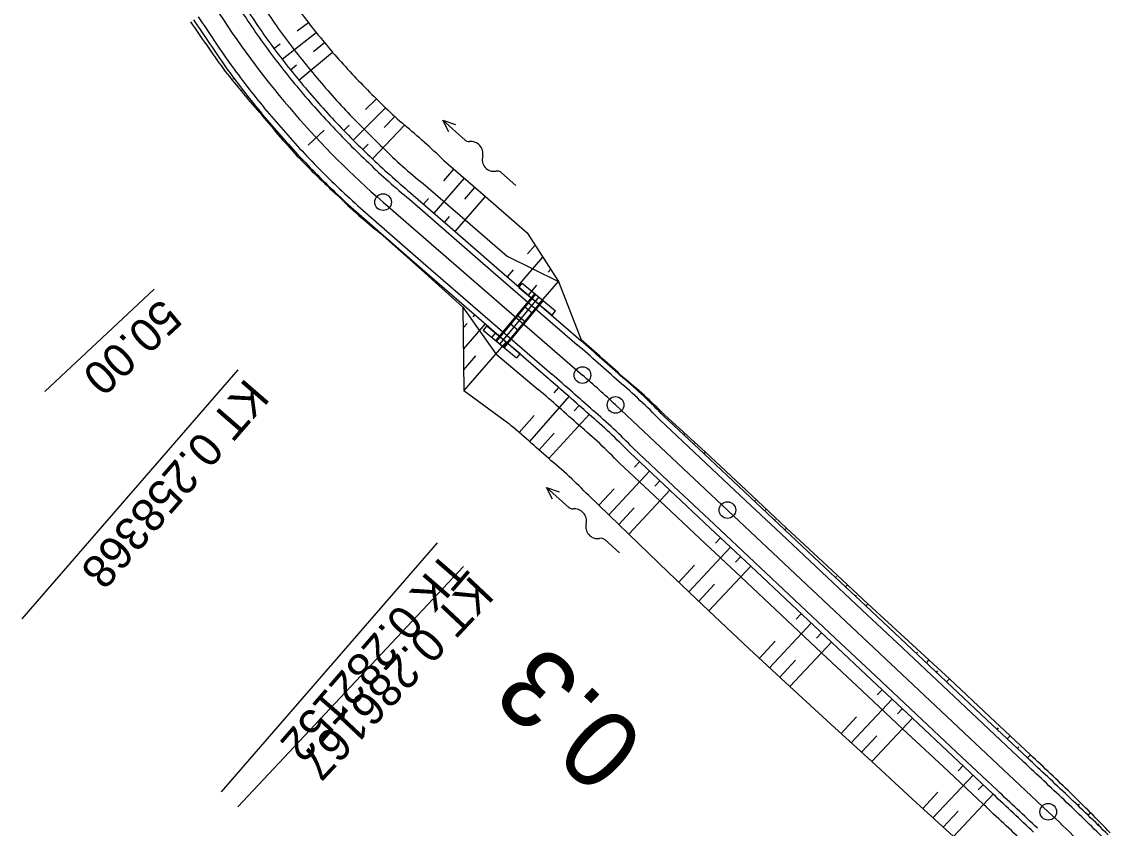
# Model space of a CAD drawing. Extents: x -481645 to -478728, y -1113199 to -1110710.
# Drawn here: x -481570.3 to -481472.2, y -1112825.6 to -1112752.9 of the extents above; entities that cross this region are included whole.
import ezdxf

# ---------------------------------------------------------------- set-up
doc = ezdxf.new("R2010")
doc.units = 0
for name, color, linetype in [('CP14_HECTOMETRY', 7, 'Continuous'), ('CP14_HLBODY', 7, 'Continuous'), ('CP14_KORUNA', 7, 'Continuous'), ('CP14_VOZOVKA', 7, 'Continuous'), ('Vrstva 41', 7, 'Continuous'), ('Vrstva 42', 7, 'Continuous'), ('Vrstva 43', 7, 'Continuous'), ('Vrstva 44', 7, 'Continuous'), ('Vrstva 45', 7, 'Continuous'), ('Vrstva 46', 7, 'Continuous'), ('Vrstva 47', 7, 'Continuous'), ('Vrstva 48', 7, 'Continuous'), ('Vrstva 49', 7, 'Continuous'), ('Vrstva 50', 7, 'Continuous'), ('Vrstva 51', 7, 'Continuous')]:
    doc.layers.add(name, color=color, linetype=linetype)

# ---------------------------------------------------------------- blocks, each defined once
blk = doc.blocks.new('A$C246')
at = {"layer": 'CP14_KORUNA'}
for p, q in [((-2.649, 2.739), (-3.184, -1.124)), ((-2.154, 2.671), (-2.689, -1.192)), ((-2.154, 2.671), (-2.649, 2.739)), ((2.303, 2.053), (1.768, -1.81)), ((2.799, 1.985), (2.263, -1.878)), ((2.303, 2.053), (2.799, 1.985)), ((-2.862, 1.204), (-2.972, 0.412)), ((2.586, 0.449), (-2.862, 1.204)), ((2.6, 0.548), (-2.848, 1.303)), ((-1.858, 1.166), (-1.995, 0.175)), ((-0.867, 1.029), (-1.004, 0.038)), ((2.462, -0.442), (-2.985, 0.313)), ((2.476, -0.343), (-2.972, 0.412)), ((2.531, 0.053), (-2.917, 0.808)), ((0.123, 0.891), (-0.014, -0.099)), ((1.114, 0.754), (0.977, -0.236)), ((2.105, 0.617), (1.967, -0.373)), ((-2.689, -1.192), (-3.184, -1.124)), ((1.768, -1.81), (2.263, -1.878))]:
    blk.add_line(p, q, dxfattribs=at)
blk = doc.blocks.new('A$C70B')
at = {"layer": 'CP14_HLBODY'}
for p, q in [((0.869, 0.002), (-0.869, -0.002)), ((6.861, 0.426), (7.971, -0.002)), ((7.971, -0.002), (5.275, -0.002)), ((7.971, -0.002), (6.862, -0.478))]:
    blk.add_line(p, q, dxfattribs=at)
for centre, radius, start, end in [((0.872, 0.584), 0.582, 269.69241, 322.79009), ((2.168, -0.416), 1.055, 24.40393, 142.08362), ((4.08, 0.589), 1.109, 210.88731, 317.37071), ((5.319, -0.636), 0.636, 85.97658, 131.72478)]:
    blk.add_arc(centre, radius, start, end, dxfattribs=at)

msp = doc.modelspace()

# ---------------------------------------------------------------- linework, layer by layer
at = {"layer": 'Vrstva 41'}
for p, q in [((-481537.776, -1112769.132), (-481519.807, -1112784.715)), ((-481516.827, -1112787.405), (-481477.825, -1112824.07))]:
    msp.add_line(p, q, dxfattribs=at)
for centre, radius, start, end in [((-481485.364, -1112708.692), 80, 212.88401, 229.06929), ((-481585.322, -1112860.265), 100, 46.76885, 49.06923), ((-481614.814, -1112969.79), 200, 44.72835, 46.76892)]:
    msp.add_arc(centre, radius, start, end, dxfattribs=at)
at = {"layer": 'Vrstva 42'}
for p, q in [((-481532.327, -1112765.34), (-481528.554, -1112768.62)), ((-481528.554, -1112768.62), (-481524.78, -1112771.901)), ((-481538.035, -1112771.923), (-481534.3, -1112775.247)), ((-481524.78, -1112771.901), (-481521.959, -1112776.28)), ((-481534.3, -1112775.247), (-481530.582, -1112778.592)), ((-481521.959, -1112776.28), (-481519.913, -1112781.552)), ((-481530.582, -1112778.592), (-481530.492, -1112786.119)), ((-481530.492, -1112786.119), (-481526.444, -1112789.083)), ((-481512.409, -1112788.301), (-481508.713, -1112791.67)), ((-481508.713, -1112791.67), (-481505.062, -1112795.085)), ((-481505.062, -1112795.085), (-481501.41, -1112798.501)), ((-481519.244, -1112795.572), (-481515.641, -1112799.039)), ((-481515.641, -1112799.039), (-481512.038, -1112802.506)), ((-481501.41, -1112798.501), (-481497.759, -1112801.917)), ((-481497.759, -1112801.917), (-481494.097, -1112805.322)), ((-481512.038, -1112802.506), (-481508.429, -1112805.967)), ((-481508.429, -1112805.967), (-481504.782, -1112809.388)), ((-481494.097, -1112805.322), (-481490.419, -1112808.709)), ((-481490.419, -1112808.709), (-481486.741, -1112812.097)), ((-481504.782, -1112809.388), (-481501.108, -1112812.779)), ((-481501.108, -1112812.779), (-481497.425, -1112816.162)), ((-481486.741, -1112812.097), (-481483.088, -1112815.51)), ((-481483.088, -1112815.51), (-481479.436, -1112818.925)), ((-481497.425, -1112816.162), (-481493.742, -1112819.544)), ((-481493.742, -1112819.544), (-481490.06, -1112822.927)), ((-481490.06, -1112822.927), (-481486.377, -1112826.309))]:
    msp.add_line(p, q, dxfattribs=at)
for centre, radius, start, end in [((-481486.242, -1112707.579), 73.85, 217.01304, 220.59469), ((-481350.431, -1112613.656), 247.556, 214.22169, 215.40998), ((-481486.67, -1112707.245), 73.745, 221.00844, 224.59068), ((-481487.247, -1112706.347), 82.425, 218.00289, 221.58626), ((-481486.756, -1112707.331), 73.623, 224.58963, 228.17187), ((-481484.865, -1112709.266), 82.354, 218.96666, 222.5478), ((-481580.231, -1112815.458), 69.33, 46.29394, 50.2025), ((-481486.258, -1112707.808), 82.339, 223.95073, 227.53213), ((-481512.724, -1112739.479), 41.15, 224.93972, 232.03986), ((-481722.285, -1113012.235), 306.87, 47.79467, 48.74043), ((-481548.587, -1112824.453), 51.145, 44.97905, 50.61345), ((-481707.446, -1112998.87), 277.079, 48.22374, 49.21263), ((-481552.347, -1112827.77), 46.18, 44.20553, 50.3015), ((-481896.559, -1113261.065), 607.848, 46.195939, 46.667622), ((-481617.817, -1112966.825), 202.563, 44.05596, 45.48866)]:
    msp.add_arc(centre, radius, start, end, dxfattribs=at)
at = {"layer": 'Vrstva 43'}
for p, q in [((-481534.163, -1112767.458), (-481530.385, -1112770.732)), ((-481530.385, -1112770.732), (-481526.607, -1112774.008)), ((-481526.607, -1112774.008), (-481521.968, -1112776.289)), ((-481530.582, -1112778.592), (-481527.62, -1112782.807)), ((-481527.62, -1112782.807), (-481523.785, -1112786.017)), ((-481516.486, -1112792.638), (-481512.839, -1112796.058)), ((-481512.839, -1112796.058), (-481509.192, -1112799.479)), ((-481509.192, -1112799.479), (-481505.545, -1112802.899)), ((-481505.545, -1112802.899), (-481501.898, -1112806.32)), ((-481501.898, -1112806.32), (-481498.251, -1112809.74)), ((-481498.251, -1112809.74), (-481494.604, -1112813.161)), ((-481494.604, -1112813.161), (-481490.957, -1112816.581)), ((-481490.957, -1112816.581), (-481487.31, -1112820.002)), ((-481487.31, -1112820.002), (-481483.663, -1112823.422))]:
    msp.add_line(p, q, dxfattribs=at)
for centre, radius, start, end in [((-481359.019, -1112622.811), 229.121, 213.57263, 214.77486), ((-481485.378, -1112708.674), 76.373, 215.93149, 219.51248), ((-481485.38, -1112708.675), 76.372, 219.51248, 223.09347), ((-481485.38, -1112708.676), 76.37, 223.09328, 226.67427), ((-481510.615, -1112737.399), 38.185, 224.64768, 231.92493), ((-481712.956, -1113004.826), 289.246, 48.18474, 49.15491), ((-481551.184, -1112826.104), 48.208, 43.96444, 49.8599), ((-481885.088, -1113255.041), 589.438, 46.590286, 47.075792)]:
    msp.add_arc(centre, radius, start, end, dxfattribs=at)
at = {"layer": 'Vrstva 44'}
for p, q in [((-481535.069, -1112768.502), (-481531.291, -1112771.778)), ((-481538.017, -1112771.902), (-481534.239, -1112775.177)), ((-481531.291, -1112771.778), (-481527.514, -1112775.053)), ((-481534.239, -1112775.177), (-481530.462, -1112778.453)), ((-481527.514, -1112775.053), (-481523.736, -1112778.329)), ((-481530.462, -1112778.453), (-481526.684, -1112781.729)), ((-481523.736, -1112778.329), (-481519.959, -1112781.605)), ((-481526.684, -1112781.729), (-481522.907, -1112785.004)), ((-481512.493, -1112788.391), (-481508.85, -1112791.816)), ((-481515.576, -1112791.67), (-481511.933, -1112795.094)), ((-481508.85, -1112791.816), (-481505.208, -1112795.241)), ((-481511.933, -1112795.094), (-481508.29, -1112798.519)), ((-481505.208, -1112795.241), (-481501.565, -1112798.665)), ((-481508.29, -1112798.519), (-481504.647, -1112801.944)), ((-481501.565, -1112798.665), (-481497.922, -1112802.09)), ((-481504.647, -1112801.944), (-481501.004, -1112805.369)), ((-481497.922, -1112802.09), (-481494.279, -1112805.515)), ((-481501.004, -1112805.369), (-481497.361, -1112808.793)), ((-481494.279, -1112805.515), (-481490.636, -1112808.939)), ((-481497.361, -1112808.793), (-481493.718, -1112812.218)), ((-481490.636, -1112808.939), (-481486.993, -1112812.364)), ((-481493.718, -1112812.218), (-481490.075, -1112815.643)), ((-481486.993, -1112812.364), (-481483.35, -1112815.789)), ((-481490.075, -1112815.643), (-481486.432, -1112819.067)), ((-481483.35, -1112815.789), (-481479.707, -1112819.213)), ((-481486.432, -1112819.067), (-481482.789, -1112822.492))]:
    msp.add_line(p, q, dxfattribs=at)
for centre, radius, start, end in [((-481356.707, -1112621.314), 233.25, 213.56104, 214.75986), ((-481349.276, -1112616.235), 246.75, 213.57731, 214.7658), ((-481485.364, -1112708.692), 77.75, 215.91428, 219.49527), ((-481485.364, -1112708.692), 82.25, 215.91429, 219.49528), ((-481485.364, -1112708.692), 77.75, 219.49527, 223.07626), ((-481485.364, -1112708.692), 82.25, 219.49527, 223.07626), ((-481485.364, -1112708.692), 77.75, 223.07626, 226.65725), ((-481485.364, -1112708.692), 82.25, 223.07626, 226.65725), ((-481471.078, -1112693.085), 98.906, 226.84374, 229.68534), ((-481473.983, -1112696.334), 99.049, 226.77607, 229.72318), ((-481720.909, -1113013.369), 306.75, 48.1273, 49.07316), ((-481714.943, -1113006.63), 293.25, 48.12705, 49.09141), ((-481549.251, -1112823.925), 51.125, 44.03073, 49.6659), ((-481550.775, -1112825.578), 48.875, 43.92904, 49.76221), ((-481893.49, -1113262.981), 606.75, 46.530039, 47.002514), ((-481887.327, -1113256.422), 593.25, 46.525047, 47.007617), ((-481614.814, -1112969.79), 202.25, 45.24988, 46.68226)]:
    msp.add_arc(centre, radius, start, end, dxfattribs=at)
at = {"layer": 'Vrstva 45'}
for p, q in [((-481535.396, -1112768.88), (-481531.619, -1112772.155)), ((-481537.689, -1112771.524), (-481533.912, -1112774.8)), ((-481531.619, -1112772.155), (-481527.841, -1112775.431)), ((-481533.912, -1112774.8), (-481530.134, -1112778.075)), ((-481527.841, -1112775.431), (-481524.064, -1112778.707)), ((-481530.134, -1112778.075), (-481526.357, -1112781.351)), ((-481524.064, -1112778.707), (-481520.286, -1112781.982)), ((-481526.357, -1112781.351), (-481522.579, -1112784.627)), ((-481512.836, -1112788.755), (-481509.193, -1112792.18)), ((-481515.233, -1112791.305), (-481511.59, -1112794.73)), ((-481509.193, -1112792.18), (-481505.55, -1112795.605)), ((-481511.59, -1112794.73), (-481507.947, -1112798.155)), ((-481505.55, -1112795.605), (-481501.907, -1112799.03)), ((-481507.947, -1112798.155), (-481504.304, -1112801.58)), ((-481501.907, -1112799.03), (-481498.264, -1112802.454)), ((-481504.304, -1112801.58), (-481500.661, -1112805.004)), ((-481498.264, -1112802.454), (-481494.621, -1112805.879)), ((-481500.661, -1112805.004), (-481497.018, -1112808.429)), ((-481494.621, -1112805.879), (-481490.978, -1112809.304)), ((-481497.018, -1112808.429), (-481493.375, -1112811.854)), ((-481490.978, -1112809.304), (-481487.335, -1112812.728)), ((-481493.375, -1112811.854), (-481489.732, -1112815.278)), ((-481487.335, -1112812.728), (-481483.692, -1112816.153)), ((-481489.732, -1112815.278), (-481486.089, -1112818.703)), ((-481483.692, -1112816.153), (-481480.049, -1112819.578)), ((-481486.089, -1112818.703), (-481482.446, -1112822.128))]:
    msp.add_line(p, q, dxfattribs=at)
for centre, radius, start, end in [((-481355.882, -1112620.749), 234.75, 213.56293, 214.76054), ((-481350.101, -1112616.8), 245.25, 213.57558, 214.76516), ((-481485.364, -1112708.692), 78.25, 215.91428, 219.49527), ((-481485.364, -1112708.692), 81.75, 215.91429, 219.49528), ((-481485.364, -1112708.692), 78.25, 219.49527, 223.07626), ((-481485.364, -1112708.692), 81.75, 219.49527, 223.07626), ((-481485.364, -1112708.692), 78.25, 223.07626, 226.65725), ((-481485.364, -1112708.692), 81.75, 223.07626, 226.65725), ((-481499.105, -1112724.5), 57.329, 225.80057, 230.72508), ((-481445.591, -1112664.522), 141.179, 227.22173, 229.28072), ((-481720.246, -1113012.62), 305.25, 48.12729, 49.07512), ((-481715.606, -1113007.379), 294.75, 48.12709, 49.08931), ((-481549.42, -1112824.109), 50.875, 44.01987, 49.67617), ((-481550.606, -1112825.394), 49.125, 43.94079, 49.75106), ((-481892.805, -1113262.252), 605.25, 46.529497, 47.003072), ((-481888.011, -1113257.15), 594.75, 46.525614, 47.007039), ((-481614.814, -1112969.79), 201.75, 45.24988, 46.68226)]:
    msp.add_arc(centre, radius, start, end, dxfattribs=at)
at = {"layer": 'Vrstva 46'}
for p, q in [((-481535.396, -1112768.88), (-481531.619, -1112772.155)), ((-481537.689, -1112771.524), (-481533.912, -1112774.8)), ((-481531.619, -1112772.155), (-481527.841, -1112775.431)), ((-481533.912, -1112774.8), (-481530.134, -1112778.075)), ((-481527.841, -1112775.431), (-481524.064, -1112778.707)), ((-481530.134, -1112778.075), (-481526.357, -1112781.351)), ((-481524.064, -1112778.707), (-481520.286, -1112781.982)), ((-481526.357, -1112781.351), (-481522.579, -1112784.627)), ((-481512.836, -1112788.755), (-481509.193, -1112792.18)), ((-481515.233, -1112791.305), (-481511.59, -1112794.73)), ((-481509.193, -1112792.18), (-481505.55, -1112795.605)), ((-481511.59, -1112794.73), (-481507.947, -1112798.155)), ((-481505.55, -1112795.605), (-481501.907, -1112799.03)), ((-481507.947, -1112798.155), (-481504.304, -1112801.58)), ((-481501.907, -1112799.03), (-481498.264, -1112802.454)), ((-481504.304, -1112801.58), (-481500.661, -1112805.004)), ((-481498.264, -1112802.454), (-481494.621, -1112805.879)), ((-481500.661, -1112805.004), (-481497.018, -1112808.429)), ((-481494.621, -1112805.879), (-481490.978, -1112809.304)), ((-481497.018, -1112808.429), (-481493.375, -1112811.854)), ((-481490.978, -1112809.304), (-481487.335, -1112812.728)), ((-481493.375, -1112811.854), (-481489.732, -1112815.278)), ((-481487.335, -1112812.728), (-481483.692, -1112816.153)), ((-481489.732, -1112815.278), (-481486.089, -1112818.703)), ((-481483.692, -1112816.153), (-481480.049, -1112819.578)), ((-481486.089, -1112818.703), (-481482.446, -1112822.128))]:
    msp.add_line(p, q, dxfattribs=at)
for centre, radius, start, end in [((-481355.882, -1112620.749), 234.75, 213.56293, 214.76054), ((-481350.101, -1112616.8), 245.25, 213.57558, 214.76516), ((-481485.364, -1112708.692), 78.25, 215.91428, 219.49527), ((-481485.364, -1112708.692), 81.75, 215.91429, 219.49528), ((-481485.364, -1112708.692), 78.25, 219.49527, 223.07626), ((-481485.364, -1112708.692), 81.75, 219.49527, 223.07626), ((-481485.364, -1112708.692), 78.25, 223.07626, 226.65725), ((-481485.364, -1112708.692), 81.75, 223.07626, 226.65725), ((-481499.105, -1112724.5), 57.329, 225.80057, 230.72508), ((-481445.591, -1112664.522), 141.179, 227.22173, 229.28072), ((-481720.246, -1113012.62), 305.25, 48.12729, 49.07512), ((-481715.606, -1113007.379), 294.75, 48.12709, 49.08931), ((-481549.42, -1112824.109), 50.875, 44.01987, 49.67617), ((-481550.606, -1112825.394), 49.125, 43.94079, 49.75106), ((-481892.805, -1113262.252), 605.25, 46.529497, 47.003072), ((-481888.011, -1113257.15), 594.75, 46.525614, 47.007039), ((-481614.814, -1112969.79), 201.75, 45.24988, 46.68226)]:
    msp.add_arc(centre, radius, start, end, dxfattribs=at)
at = {"layer": 'Vrstva 47'}
for p, q in [((-481544.53, -1112764.013), (-481543.07, -1112762.647)), ((-481558.409, -1112776.989), (-481568.27, -1112786.209))]:
    msp.add_line(p, q, dxfattribs=at)
at = {"layer": 'Vrstva 48'}
for p, q in [((-481550.879, -1112784.242), (-481570.337, -1112806.681)), ((-481532.91, -1112799.825), (-481552.368, -1112822.263)), ((-481530.526, -1112801.977), (-481550.869, -1112823.616))]:
    msp.add_line(p, q, dxfattribs=at)
for centre in [(-481537.776, -1112769.132), (-481519.807, -1112784.715), (-481516.827, -1112787.405), (-481477.825, -1112824.07)]:
    msp.add_circle(centre, 0.75, dxfattribs=at)
at = {"layer": 'Vrstva 49'}
msp.add_circle((-481506.749, -1112796.88), 0.75, dxfattribs=at)
at = {"layer": 'Vrstva 50'}
for p, q in [((-481545.51, -1112753.702), (-481544.509, -1112752.953)), ((-481546.878, -1112756.244), (-481543.793, -1112753.859)), ((-481547.613, -1112755.277), (-481547.062, -1112754.864)), ((-481544.057, -1112755.546), (-481543.063, -1112754.752)), ((-481545.362, -1112758.142), (-481542.319, -1112755.634)), ((-481546.128, -1112757.199), (-481545.59, -1112756.77)), ((-481539.35, -1112760.773), (-481538.372, -1112759.83)), ((-481540.47, -1112763.542), (-481537.545, -1112760.631)), ((-481537.674, -1112762.412), (-481536.706, -1112761.418)), ((-481541.32, -1112762.674), (-481540.824, -1112762.195)), ((-481538.729, -1112765.237), (-481535.855, -1112762.191)), ((-481539.606, -1112764.396), (-481539.124, -1112763.902)), ((-481532.302, -1112767.218), (-481531.384, -1112766.16)), ((-481533.18, -1112770.14), (-481530.44, -1112766.98)), ((-481531.291, -1112771.778), (-481528.554, -1112768.62)), ((-481530.414, -1112768.857), (-481529.497, -1112767.8)), ((-481534.124, -1112769.321), (-481533.672, -1112768.798)), ((-481532.236, -1112770.959), (-481531.783, -1112770.436)), ((-481524.761, -1112773.787), (-481524.075, -1112772.996)), ((-481525.625, -1112776.691), (-481523.37, -1112774.09)), ((-481526.569, -1112775.872), (-481526.008, -1112775.225)), ((-481522.896, -1112775.452), (-481522.665, -1112775.185)), ((-481523.736, -1112778.329), (-481521.959, -1112776.28)), ((-481524.681, -1112777.51), (-481523.904, -1112776.614)), ((-481519.014, -1112782.424), (-481518.994, -1112782.4)), ((-481518.974, -1112782.377), (-481518.974, -1112782.377)), ((-481518.065, -1112783.248), (-481518.029, -1112783.207)), ((-481517.107, -1112784.095), (-481517.092, -1112784.078)), ((-481517.076, -1112784.06), (-481517.076, -1112784.06)), ((-481516.16, -1112784.953), (-481516.133, -1112784.924)), ((-481511.583, -1112789.247), (-481511.534, -1112789.195)), ((-481511.485, -1112789.143), (-481511.485, -1112789.143)), ((-481510.672, -1112790.103), (-481510.561, -1112789.986)), ((-481509.761, -1112790.96), (-481509.699, -1112790.894)), ((-481509.637, -1112790.828), (-481509.637, -1112790.828)), ((-481508.85, -1112791.816), (-481508.713, -1112791.67)), ((-481504.297, -1112796.097), (-481504.223, -1112796.018)), ((-481504.149, -1112795.939), (-481504.149, -1112795.939)), ((-481503.386, -1112796.953), (-481503.236, -1112796.793)), ((-481502.475, -1112797.809), (-481502.399, -1112797.728)), ((-481502.323, -1112797.647), (-481502.323, -1112797.647)), ((-481501.565, -1112798.665), (-481501.41, -1112798.501)), ((-481497.011, -1112802.946), (-481496.927, -1112802.857)), ((-481496.843, -1112802.768), (-481496.843, -1112802.768)), ((-481496.1, -1112803.802), (-481495.928, -1112803.619)), ((-481495.189, -1112804.658), (-481495.101, -1112804.564)), ((-481495.012, -1112804.47), (-481495.012, -1112804.47)), ((-481494.279, -1112805.515), (-481494.097, -1112805.322)), ((-481489.725, -1112809.796), (-481489.612, -1112809.676)), ((-481489.5, -1112809.556), (-481489.5, -1112809.556)), ((-481488.814, -1112810.652), (-481488.58, -1112810.403)), ((-481487.903, -1112811.508), (-481487.782, -1112811.379)), ((-481487.661, -1112811.25), (-481487.661, -1112811.25)), ((-481486.993, -1112812.364), (-481486.741, -1112812.097)), ((-481482.439, -1112816.645), (-481482.307, -1112816.504)), ((-481482.175, -1112816.364), (-481482.175, -1112816.364)), ((-481481.528, -1112817.501), (-481481.262, -1112817.218)), ((-481480.617, -1112818.357), (-481480.483, -1112818.214)), ((-481480.349, -1112818.072), (-481480.349, -1112818.072)), ((-481479.707, -1112819.213), (-481479.436, -1112818.925)), ((-481475.144, -1112823.511), (-481475.027, -1112823.388)), ((-481474.91, -1112823.265), (-481474.91, -1112823.265)), ((-481474.233, -1112824.387), (-481474.015, -1112824.161)), ((-481473.327, -1112825.268), (-481473.226, -1112825.166)), ((-481473.126, -1112825.063), (-481473.126, -1112825.063))]:
    msp.add_line(p, q, dxfattribs=at)
at = {"layer": 'Vrstva 51'}
for p, q in [((-481551.394, -1112758.106), (-481551.394, -1112758.106)), ((-481551.216, -1112757.973), (-481551.305, -1112758.04)), ((-481550.438, -1112758.996), (-481550.576, -1112759.102)), ((-481549.744, -1112760.086), (-481549.744, -1112760.086)), ((-481549.644, -1112760.006), (-481549.694, -1112760.046)), ((-481548.835, -1112761.004), (-481548.897, -1112761.056)), ((-481544.558, -1112765.798), (-481544.597, -1112765.836)), ((-481544.636, -1112765.874), (-481544.636, -1112765.874)), ((-481543.659, -1112766.716), (-481543.722, -1112766.779)), ((-481542.793, -1112767.67), (-481542.793, -1112767.67)), ((-481542.745, -1112767.62), (-481542.769, -1112767.645)), ((-481541.818, -1112768.509), (-481541.851, -1112768.545)), ((-481537.101, -1112772.754), (-481537.101, -1112772.754)), ((-481537.073, -1112772.721), (-481537.087, -1112772.738)), ((-481536.128, -1112773.539), (-481536.168, -1112773.585)), ((-481535.234, -1112774.416), (-481535.234, -1112774.416)), ((-481535.184, -1112774.358), (-481535.209, -1112774.387)), ((-481534.239, -1112775.177), (-481534.3, -1112775.247)), ((-481529.518, -1112779.272), (-481529.68, -1112779.459)), ((-481530.201, -1112780.06), (-481530.56, -1112780.474)), ((-481528.573, -1112780.091), (-481530.537, -1112782.356)), ((-481527.629, -1112780.91), (-481527.994, -1112781.332)), ((-481526.684, -1112781.729), (-481530.492, -1112786.119)), ((-481529.437, -1112782.995), (-481530.514, -1112784.237)), ((-481521.963, -1112785.823), (-481522.401, -1112786.329)), ((-481521.024, -1112786.638), (-481524.573, -1112790.701)), ((-481524.169, -1112788.368), (-481525.498, -1112789.901)), ((-481519.204, -1112788.268), (-481522.85, -1112792.238)), ((-481520.109, -1112787.447), (-481520.554, -1112787.944)), ((-481522.354, -1112789.953), (-481523.707, -1112791.464)), ((-481514.665, -1112792.526), (-481515.12, -1112793.01)), ((-481513.754, -1112793.382), (-481517.442, -1112797.305)), ((-481512.843, -1112794.238), (-481513.297, -1112794.72)), ((-481516.958, -1112794.966), (-481518.343, -1112796.438)), ((-481511.933, -1112795.094), (-481515.641, -1112799.039)), ((-481515.146, -1112796.688), (-481516.542, -1112798.172)), ((-481507.379, -1112799.375), (-481507.83, -1112799.854)), ((-481506.468, -1112800.232), (-481510.233, -1112804.237)), ((-481505.558, -1112801.088), (-481506.008, -1112801.566)), ((-481509.708, -1112801.852), (-481511.136, -1112803.371)), ((-481504.647, -1112801.944), (-481508.429, -1112805.967)), ((-481507.894, -1112803.573), (-481509.331, -1112805.102)), ((-481500.093, -1112806.225), (-481500.54, -1112806.7)), ((-481499.182, -1112807.081), (-481502.945, -1112811.084)), ((-481498.272, -1112807.937), (-481498.718, -1112808.411)), ((-481502.425, -1112808.706), (-481503.864, -1112810.236)), ((-481497.361, -1112808.793), (-481501.108, -1112812.779)), ((-481500.594, -1112810.408), (-481502.026, -1112811.931)), ((-481492.807, -1112813.074), (-481493.25, -1112813.545)), ((-481491.896, -1112813.93), (-481495.584, -1112817.853)), ((-481490.986, -1112814.787), (-481491.428, -1112815.256)), ((-481495.098, -1112815.512), (-481496.505, -1112817.007)), ((-481490.075, -1112815.643), (-481493.742, -1112819.544)), ((-481493.266, -1112817.212), (-481494.663, -1112818.699)), ((-481485.521, -1112819.924), (-481485.96, -1112820.39)), ((-481484.61, -1112820.78), (-481488.218, -1112824.618)), ((-481483.7, -1112821.636), (-481484.138, -1112822.102)), ((-481487.768, -1112822.314), (-481489.139, -1112823.772)), ((-481482.789, -1112822.492), (-481486.377, -1112826.309)), ((-481485.936, -1112824.015), (-481487.298, -1112825.463))]:
    msp.add_line(p, q, dxfattribs=at)

# ---------------------------------------------------------------- block references
at = {"layer": 'CP14_HECTOMETRY'}
for p, rotation in [((-481526.447, -1112767.057), 138.26035786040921), ((-481517.111, -1112800.152), 138.2603578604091)]:
    msp.add_blockref('A$C70B', p, dxfattribs=dict(at, rotation=rotation))
at = {"layer": 'CP14_VOZOVKA', "rotation": 58.1548947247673}
msp.add_blockref('A$C246', (-481525.017, -1112779.854), dxfattribs=at)

# ---------------------------------------------------------------- texts
at = {"layer": 'Vrstva 47'}
msp.add_text('50.00', height=2.999, rotation=223.07626, dxfattribs=at).set_placement((-481557.725, -1112777.719))
at = {"layer": 'Vrstva 48'}
for s, height, rotation, p in [('KT 0.258368', 3, 229.06931, (-481550.123, -1112784.897)), ('TK 0.282152', 3, 229.06931, (-481532.154, -1112800.479)), ('KT 0.286167', 2.999, 226.76893, (-481529.797, -1112802.661))]:
    msp.add_text(s, height=height, rotation=rotation, dxfattribs=at).set_placement(p)
at = {"layer": 'Vrstva 49'}
msp.add_text('0.3', height=7, rotation=136.72331, dxfattribs=at).set_placement((-481513.864, -1112817.65))

doc.saveas('drawing.dxf')
